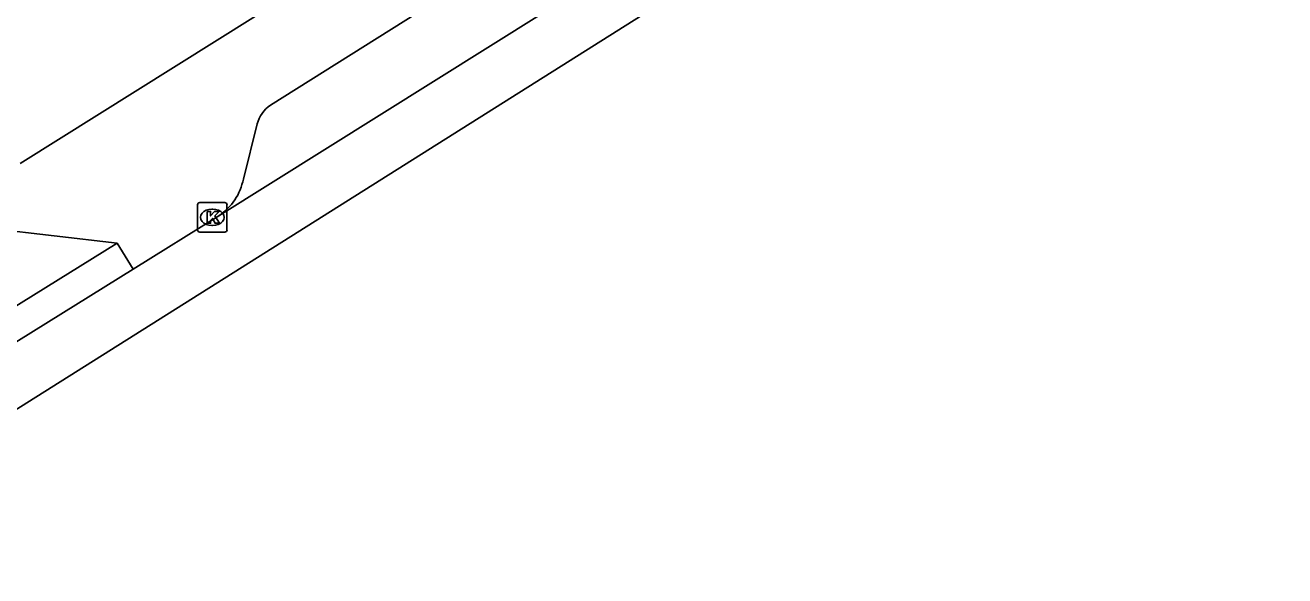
# Model space of a CAD drawing. Extents: x 159353 to 160616, y 385893 to 387321.
# Drawn here: x 159736.97 to 159779.85, y 385926.95 to 385945.68 of the extents above; entities that cross this region are included whole.
import ezdxf

# ---------------------------------------------------------------- set-up
doc = ezdxf.new("R2010")
doc.units = 0
for name, color, linetype in [('IMGEO_Fietspad_open', 7, 'Continuous'), ('IMGEO_Kolk', 7, 'Continuous'), ('IMGEO_Rijbaan_regionaal_gesloten', 7, 'Continuous'), ('IMGEO_Voetpad_open', 7, 'Continuous')]:
    doc.layers.add(name, color=color, linetype=linetype)

msp = doc.modelspace()

# ---------------------------------------------------------------- linework, layer by layer
at = {"layer": 'IMGEO_Fietspad_open'}
for points in [[(159767.426, 385954.133), (159743.553, 385939.2)], [(159740.644, 385937.383), (159743.553, 385939.2)], [(159740.644, 385937.383), (159730.356, 385930.996), (159729.488, 385930.587)]]:
    msp.add_lwpolyline(points, dxfattribs=at)
at = {"layer": 'IMGEO_Kolk'}
for p, q in [((159742.835, 385938.718), (159742.835, 385939.57)), ((159742.91, 385939.644), (159743.762, 385939.644)), ((159743.836, 385939.57), (159743.836, 385938.718)), ((159743.323, 385939.424), (159743.348, 385939.424)), ((159743.346, 385938.864), (159743.321, 385938.864)), ((159743.762, 385938.644), (159742.91, 385938.644))]:
    msp.add_line(p, q, dxfattribs=at)
for points in [[(159742.835, 385938.718), (159742.835, 385939.57)], [(159742.91, 385939.644), (159743.762, 385939.644)], [(159743.836, 385939.57), (159743.836, 385938.718)], [(159743.156, 385939.344), (159743.279, 385939.344), (159743.279, 385939.193), (159743.409, 385939.344), (159743.573, 385939.344), (159743.427, 385939.193), (159743.58, 385938.944), (159743.428, 385938.944), (159743.343, 385939.108), (159743.279, 385939.041), (159743.279, 385938.944), (159743.156, 385938.944), (159743.156, 385939.344)], [(159743.762, 385938.644), (159742.91, 385938.644)]]:
    msp.add_lwpolyline(points, dxfattribs=at)
for centre, start, end in [((159742.912, 385939.568), 91.552, 178.448), ((159742.912, 385939.568), 91.552, 178.448), ((159743.76, 385939.568), 1.552, 88.448), ((159743.76, 385939.568), 1.552, 88.448), ((159742.912, 385938.72), 181.552, 268.448), ((159742.912, 385938.72), 181.552, 268.448), ((159743.76, 385938.72), 271.552, 358.448), ((159743.76, 385938.72), 271.552, 358.448)]:
    msp.add_arc(centre, 0.0765, start, end, dxfattribs=at)
for centre, major_axis, ratio, start_param, end_param in [((159743.322, 385939.144), (-0.387, 0.002), 0.722429, 4.712389, 7.853982), ((159743.347, 385939.144), (-0.39, 0.002), 0.717154, 1.570796, 4.712389)]:
    msp.add_ellipse(centre, major_axis=major_axis, ratio=ratio, start_param=start_param, end_param=end_param, dxfattribs=at)
at = {"layer": 'IMGEO_Rijbaan_regionaal_gesloten'}
msp.add_lwpolyline([(160004.347, 386101.103), (160002.357, 386099.871), (159999.724, 386098.31), (159991.642, 386093.359), (159989.333, 386091.543), (159985.375, 386088.326), (159946.201, 386063.73), (159920.298, 386047.584), (159890.661, 386028.937), (159846.766, 386001.708), (159807.266, 385976.872), (159789.753, 385966.056), (159732.868, 385930.223), (159726.624, 385926.948)], dxfattribs=at)
at = {"layer": 'IMGEO_Voetpad_open'}
for points in [[(159766.053, 385959.292), (159736.793, 385940.979)], [(159745.314, 385942.959), (159764.94, 385955.286)], [(159744.393, 385940.447), (159744.863, 385942.323)], [(159733.652, 385939.014), (159740.1, 385938.269)], [(159740.1, 385938.269), (159729.858, 385931.911), (159728.94, 385931.479)], [(159740.1, 385938.269), (159740.644, 385937.383)]]:
    msp.add_lwpolyline(points, dxfattribs=at)
for centre, radius, start, end in [((159745.92, 385942.051), 1.091, 123.7264, 165.5912), ((159742.514, 385940.806), 1.913, 302.8918, 349.1785)]:
    msp.add_arc(centre, radius, start, end, dxfattribs=at)

doc.saveas('drawing.dxf')
